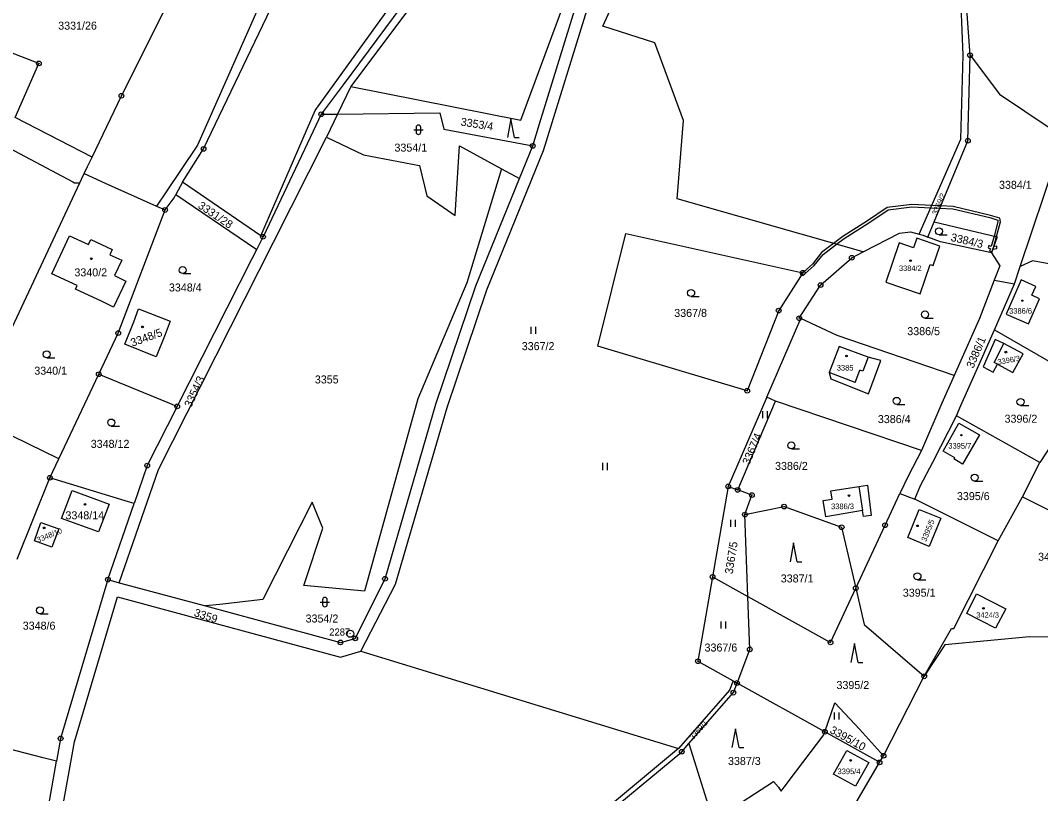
# Model space of a CAD drawing. Extents: x -644096 to -634268, y -1141430 to -1133463.
# Drawn here: x -642009.9 to -641793.2, y -1138233.1 to -1138068.7 of the extents above; entities that cross this region are included whole.
import ezdxf

# ---------------------------------------------------------------- set-up
doc = ezdxf.new("R2010")
doc.units = 0
for name, color, linetype in [('_CIVIL_CONSTRUCTION', 7, 'Continuous'), ('B_Hranice _3D', 7, 'Continuous'), ('M_Svah_Nasyp', 7, 'Continuous'), ('M_Svah_Zarez', 7, 'Continuous'), ('svrsek_osa_sjezdy', 7, 'Continuous'), ('svrsek_osa_VRT', 7, 'Continuous'), ('terminal_VRT', 7, 'Continuous')]:
    doc.layers.add(name, color=color, linetype=linetype)

msp = doc.modelspace()

# ---------------------------------------------------------------- linework, layer by layer
at = {"layer": '_CIVIL_CONSTRUCTION'}
for centre, radius in [((-641808.17, -1138076.12), 0.5), ((-641808.17, -1138076.12), 0.0303), ((-642006.01, -1138077.86), 0.5), ((-642006.01, -1138077.86), 0.0303), ((-641988.47, -1138084.75), 0.5), ((-641988.47, -1138084.75), 0.0303), ((-641946.03, -1138088.68), 0.5), ((-641946.03, -1138088.68), 0.0303), ((-641971.04, -1138096.06), 0.5), ((-641901.09, -1138095.41), 0.5), ((-641901.09, -1138095.41), 0.0303), ((-641808.65, -1138094.31), 0.5), ((-641808.65, -1138094.31), 0.0303), ((-641971.04, -1138096.06), 0.0303), ((-641979.2, -1138109.03), 0.5), ((-641979.2, -1138109.03), 0.0303), ((-641958.4, -1138114.73), 0.5), ((-641958.4, -1138114.73), 0.0303), ((-641833.3, -1138119.19), 0.5), ((-641833.3, -1138119.19), 0.0303), ((-641843.72, -1138122.37), 0.5), ((-641843.72, -1138122.37), 0.0303), ((-641839.94, -1138124.99), 0.5), ((-641839.94, -1138124.99), 0.0303), ((-641848.84, -1138130.43), 0.5), ((-641848.84, -1138130.43), 0.0303), ((-641844.46, -1138132.04), 0.5), ((-641844.46, -1138132.04), 0.0303), ((-641989.15, -1138135.21), 0.5), ((-641989.15, -1138135.21), 0.0303), ((-641993.29, -1138143.95), 0.5), ((-641993.29, -1138143.95), 0.0303), ((-641855.53, -1138147.46), 0.5), ((-641855.53, -1138147.46), 0.0303), ((-641976.63, -1138150.8), 0.5), ((-641976.63, -1138150.8), 0.0303), ((-641982.98, -1138163.35), 0.5), ((-641982.98, -1138163.35), 0.0303), ((-642003.68, -1138165.94), 0.5), ((-642003.68, -1138165.94), 0.0303), ((-641859.56, -1138167.79), 0.5), ((-641859.56, -1138167.79), 0.0303), ((-641857.55, -1138168.54), 0.5), ((-641857.55, -1138168.54), 0.0303), ((-641854.53, -1138169.62), 0.5), ((-641854.53, -1138169.62), 0.0303), ((-641847.69, -1138172.08), 0.5), ((-641856, -1138173.77), 0.5), ((-641856, -1138173.77), 0.0303), ((-641847.69, -1138172.08), 0.0303), ((-641835.46, -1138176.46), 0.5), ((-641826.24, -1138176.04), 0.5), ((-641835.46, -1138176.46), 0.0303), ((-641826.24, -1138176.04), 0.0303), ((-641862.89, -1138187.03), 0.5), ((-641991.36, -1138187.61), 0.5), ((-641991.36, -1138187.61), 0.0303), ((-641932.48, -1138187.43), 0.5), ((-641932.48, -1138187.43), 0.0303), ((-641862.89, -1138187.03), 0.0303), ((-641832.46, -1138189.43), 0.5), ((-641832.46, -1138189.43), 0.0303), ((-641939.88, -1138199.11), 0.75), ((-641939.88, -1138199.11), 0.03), ((-641938.79, -1138200.1), 0.5), ((-641941.94, -1138200.95), 0.5), ((-641941.94, -1138200.95), 0.0303), ((-641938.79, -1138200.1), 0.0303), ((-641854.98, -1138202.43), 0.5), ((-641837.81, -1138200.96), 0.5), ((-641837.81, -1138200.96), 0.0303), ((-641854.98, -1138202.43), 0.0303), ((-641865.99, -1138204.96), 0.5), ((-641865.99, -1138204.96), 0.0303), ((-641817.91, -1138208.16), 0.5), ((-641817.91, -1138208.16), 0.0303), ((-641857.68, -1138209.58), 0.5), ((-641857.68, -1138209.58), 0.0303), ((-641858.45, -1138211.63), 0.5), ((-641858.45, -1138211.63), 0.0303), ((-642001.39, -1138221.36), 0.5), ((-642001.39, -1138221.36), 0.0303), ((-641839.02, -1138219.95), 0.5), ((-641839.02, -1138219.95), 0.0303), ((-641869.44, -1138224.19), 0.5), ((-641869.44, -1138224.19), 0.0303), ((-641826.55, -1138225.04), 0.5), ((-641826.55, -1138225.04), 0.0303), ((-641827.42, -1138226.45), 0.5), ((-641827.42, -1138226.45), 0.0303)]:
    msp.add_circle(centre, radius, dxfattribs=at)
at = {"layer": 'B_Hranice _3D'}
for points in [[(-641843.6, -1138122.85), (-641843.19, -1138122.53), (-641841.31, -1138120.86), (-641839.4, -1138118.46), (-641836.57, -1138116.31), (-641834.95, -1138115.09), (-641829.72, -1138111.74), (-641825.6, -1138108.97), (-641820.54, -1138108.38), (-641816.52, -1138108.58), (-641814.62, -1138108.67), (-641814.42, -1138108.18), (-641816.3, -1138108.09), (-641820.56, -1138107.88), (-641825.78, -1138108.49), (-641830, -1138111.32), (-641835.23, -1138114.67), (-641837.17, -1138116.14), (-641839.76, -1138118.1), (-641841.67, -1138120.52), (-641843.51, -1138122.15), (-641843.77, -1138122.36), (-641843.72, -1138122.37), (-641844.04, -1138122.88)], [(-641814.42, -1138108.18), (-641814.62, -1138108.67), (-641811.83, -1138108.81), (-641803.98, -1138110.66), (-641802.31, -1138111.16), (-641802.25, -1138111.56), (-641803.08, -1138114.59), (-641802.59, -1138114.7), (-641801.73, -1138111.58), (-641801.87, -1138110.78), (-641803.86, -1138110.18), (-641811.75, -1138108.31)], [(-641803.08, -1138114.59), (-641803.7, -1138116.76), (-641804.21, -1138116.56), (-641804.35, -1138117.04), (-641803.86, -1138117.26), (-641803.97, -1138117.57), (-641804.06, -1138117.8), (-641803.6, -1138117.98), (-641803.51, -1138117.75), (-641803.33, -1138117.37), (-641803.14, -1138116.81), (-641802.59, -1138114.7)], [(-641803.14, -1138116.81), (-641803.33, -1138117.37), (-641802.46, -1138117.25), (-641802.5, -1138116.75)], [(-641844.12, -1138122.38), (-641844.1, -1138122.88), (-641844.04, -1138122.88), (-641843.72, -1138122.37), (-641843.77, -1138122.36)]]:
    msp.add_lwpolyline(points, close=True, dxfattribs=at)
at = {"layer": 'M_Svah_Nasyp'}
for p, q in [((-641803.05, -1138141.45), (-641801.03, -1138137.41)), ((-641829.84, -1138140.29), (-641830.96, -1138143.32)), ((-641832.56, -1138145.68), (-641831.58, -1138143.09)), ((-641830.96, -1138143.32), (-641831.58, -1138143.09)), ((-641802.38, -1138141.81), (-641803.05, -1138141.45)), ((-641832.56, -1138145.68), (-641838.11, -1138143.61)), ((-641831.82, -1138167.79), (-641831, -1138172.94))]:
    msp.add_line(p, q, dxfattribs=at)
at = {"layer": 'M_Svah_Zarez'}
for centre, radius in [((-641994.88, -1138119.4), 0.175), ((-641820.83, -1138119.8), 0.175), ((-641797.07, -1138128.3), 0.123), ((-641983.99, -1138133.87), 0.175), ((-641800.57, -1138139.25), 0.175), ((-641834.43, -1138140.08), 0.175), ((-641810.02, -1138156.89), 0.123), ((-641996.23, -1138171.62), 0.175), ((-641833.91, -1138169.73), 0.175), ((-642004.9, -1138176.6), 0.175), ((-641819.35, -1138176.17), 0.175), ((-641805.34, -1138193.69), 0.175), ((-641833.53, -1138226.05), 0.175)]:
    msp.add_circle(centre, radius, dxfattribs=at)
at = {"layer": 'svrsek_osa_sjezdy'}
for p, q in [((-641905.72, -1138089.64), (-641906.47, -1138093.64)), ((-641904.97, -1138093.64), (-641905.72, -1138089.64)), ((-641926.39, -1138091.98), (-641924.39, -1138091.98)), ((-641925.89, -1138091.48), (-641925.89, -1138092.48)), ((-641924.89, -1138092.48), (-641924.89, -1138091.48)), ((-641904.97, -1138093.64), (-641903.97, -1138093.64)), ((-641814.77, -1138114.31), (-641813.02, -1138114.31)), ((-641975.46, -1138122.55), (-641973.71, -1138122.55)), ((-641867.45, -1138127.43), (-641865.7, -1138127.43)), ((-641817.76, -1138131.99), (-641816.01, -1138131.99)), ((-641901.44, -1138135.34), (-641901.44, -1138133.84)), ((-641900.44, -1138135.34), (-641900.44, -1138133.84)), ((-642004.35, -1138140.47), (-642002.6, -1138140.47)), ((-641852.22, -1138153.29), (-641852.22, -1138151.79)), ((-641851.22, -1138153.29), (-641851.22, -1138151.79)), ((-641823.77, -1138150.36), (-641822.02, -1138150.36)), ((-641797.46, -1138150.58), (-641795.71, -1138150.58)), ((-641990.64, -1138154.97), (-641988.89, -1138154.97)), ((-641846.15, -1138159.82), (-641844.4, -1138159.82)), ((-641886.21, -1138164.31), (-641886.21, -1138162.81)), ((-641885.21, -1138164.31), (-641885.21, -1138162.81)), ((-641807.21, -1138166.67), (-641805.46, -1138166.67)), ((-641858.98, -1138176.39), (-641858.98, -1138174.89)), ((-641857.98, -1138176.39), (-641857.98, -1138174.89)), ((-641845.66, -1138179.81), (-641846.41, -1138183.81)), ((-641844.91, -1138183.81), (-641845.66, -1138179.81)), ((-641844.91, -1138183.81), (-641843.91, -1138183.81)), ((-641819.36, -1138187.64), (-641817.61, -1138187.64)), ((-641946.25, -1138192.38), (-641944.25, -1138192.38)), ((-641945.75, -1138191.88), (-641945.75, -1138192.88)), ((-641944.75, -1138192.88), (-641944.75, -1138191.88)), ((-642005.79, -1138194.88), (-642004.04, -1138194.88)), ((-641861.05, -1138197.98), (-641861.05, -1138196.48)), ((-641860.05, -1138197.98), (-641860.05, -1138196.48)), ((-641832.73, -1138201.21), (-641833.48, -1138205.21)), ((-641831.98, -1138205.21), (-641832.73, -1138201.21)), ((-641831.98, -1138205.21), (-641830.98, -1138205.21)), ((-641836.98, -1138217.36), (-641836.98, -1138215.86)), ((-641835.98, -1138217.36), (-641835.98, -1138215.86)), ((-641858.01, -1138219.31), (-641858.76, -1138223.31)), ((-641857.26, -1138223.31), (-641858.01, -1138219.31)), ((-641857.26, -1138223.31), (-641856.26, -1138223.31))]:
    msp.add_line(p, q, dxfattribs=at)
for centre in [(-641814.77, -1138113.56), (-641975.46, -1138121.8), (-641867.45, -1138126.68), (-641817.76, -1138131.24), (-642004.35, -1138139.72), (-641823.77, -1138149.61), (-641797.46, -1138149.83), (-641990.64, -1138154.22), (-641846.15, -1138159.07), (-641807.21, -1138165.92), (-641819.36, -1138186.89), (-642005.79, -1138194.13)]:
    msp.add_circle(centre, 0.75, dxfattribs=at)
for centre, start, end in [((-641925.39, -1138091.48), 0, 180), ((-641925.39, -1138092.48), 180, 359.9879), ((-641945.25, -1138191.88), 0, 180), ((-641945.25, -1138192.88), 180, 359.9879)]:
    msp.add_arc(centre, 0.5, start, end, dxfattribs=at)
at = {"layer": 'terminal_VRT'}
for p, q in [((-641939.74, -1138082.76), (-641942.56, -1138088.63)), ((-641958.85, -1138114.5), (-641947.32, -1138087.9)), ((-641946.03, -1138088.68), (-641942.56, -1138088.63)), ((-641942.56, -1138088.63), (-641944.93, -1138093.57)), ((-641903.92, -1138102.36), (-641901.09, -1138095.41)), ((-641907.72, -1138100.28), (-641903.92, -1138102.36)), ((-642014.38, -1138139.61), (-641997.34, -1138103.26)), ((-641975.48, -1138103.12), (-641976.91, -1138105.76)), ((-641958.85, -1138114.5), (-641975.48, -1138103.12)), ((-641976.91, -1138105.76), (-641959.74, -1138117.42)), ((-641981.02, -1138108.21), (-641979.2, -1138109.03)), ((-641817.17, -1138114.78), (-641815.83, -1138111.57)), ((-641959.74, -1138117.42), (-641958.4, -1138114.73)), ((-641958.4, -1138114.73), (-641958.85, -1138114.5)), ((-641798.77, -1138124.75), (-641797.53, -1138121.07)), ((-641803.06, -1138123.98), (-641798.77, -1138124.75)), ((-641803.02, -1138134.51), (-641798.77, -1138124.75)), ((-641851.34, -1138148.85), (-641844.15, -1138132.13)), ((-641803.02, -1138134.51), (-641782.96, -1138146.06)), ((-642001.8, -1138161.93), (-641993.29, -1138143.95)), ((-641851.34, -1138148.85), (-641859.56, -1138167.79)), ((-641857.55, -1138168.54), (-641849.49, -1138149.67)), ((-641849.49, -1138149.67), (-641851.34, -1138148.85)), ((-641818.51, -1138160.19), (-641849.49, -1138149.67)), ((-642001.8, -1138161.93), (-642020.55, -1138152.76)), ((-641793.38, -1138162.71), (-641811.08, -1138152.78)), ((-641786.52, -1138152.21), (-641793.38, -1138162.71)), ((-642003.68, -1138165.94), (-642001.8, -1138161.93)), ((-641797.03, -1138169.99), (-641793.38, -1138162.71)), ((-642010.64, -1138183.28), (-642003.68, -1138165.94)), ((-641859.56, -1138167.79), (-641862.89, -1138187.03)), ((-641859.56, -1138167.79), (-641857.55, -1138168.54)), ((-641823.1, -1138169.28), (-641819.92, -1138170.52)), ((-641991.36, -1138187.61), (-641985.77, -1138171.44)), ((-641802.18, -1138179.34), (-641819.92, -1138170.52)), ((-641802.18, -1138179.34), (-641797.03, -1138169.99)), ((-641797.03, -1138169.99), (-641776.77, -1138180.24)), ((-641855.38, -1138191.2), (-641856, -1138173.77)), ((-641991.36, -1138187.61), (-641988.94, -1138188.26)), ((-641988.94, -1138188.26), (-641970.62, -1138193.21)), ((-641937.58, -1138202.8), (-641930.24, -1138188.55)), ((-641862.89, -1138187.03), (-641855.38, -1138191.2)), ((-641941.94, -1138204.06), (-641937.58, -1138202.8)), ((-641937.58, -1138202.8), (-641870.14, -1138223.47)), ((-641826.55, -1138225.04), (-641817.91, -1138208.16)), ((-641858.5, -1138209.12), (-641857.68, -1138209.58)), ((-641839.02, -1138219.95), (-641857.68, -1138209.58)), ((-641867.9, -1138222.43), (-641862.55, -1138239.65)), ((-641827.42, -1138226.45), (-641826.55, -1138225.04)), ((-641834.87, -1138239.21), (-641827.42, -1138226.45))]:
    msp.add_line(p, q, dxfattribs=at)
for points in [[(-641947.32, -1138087.9), (-641931.32, -1138065.69), (-641905.05, -1137998.2)], [(-641930.24, -1138188.55), (-641919.26, -1138151.02), (-641910.83, -1138125.98), (-641898.78, -1138096.35), (-641889.27, -1138065.48), (-641880.76, -1138046.44), (-641867.75, -1138030.76), (-641854.03, -1138006.62)], [(-641830.87, -1138117.94), (-641870.41, -1138106.66), (-641869.03, -1138090), (-641875.16, -1138073.49), (-641886.21, -1138069.99), (-641878.37, -1138052.67), (-641871.07, -1138046.2), (-641866.55, -1138031.21), (-641854.03, -1138006.62)], [(-641905.76, -1138010.04), (-641927.5, -1138066.43), (-641939.74, -1138082.76)], [(-641939.4, -1138022.09), (-641943.82, -1138031.94), (-641955.88, -1138058.04), (-641972.31, -1138095.26), (-641979.13, -1138105.4), (-641981.02, -1138108.21)], [(-641975.48, -1138103.12), (-641971.04, -1138096.06), (-641953.44, -1138059.2), (-641941.72, -1138032.87), (-641937.34, -1138023.04)], [(-641939.74, -1138082.76), (-641903.63, -1138089.92), (-641893.99, -1138063.87), (-641885.76, -1138044.2), (-641875.37, -1138030.1)], [(-641818.97, -1138114.19), (-641810.14, -1138093.99), (-641809.67, -1138076.15), (-641810.29, -1138060.34), (-641808.81, -1138051.33), (-641801.93, -1138039.31), (-641794.28, -1138030.03)], [(-641901.09, -1138095.41), (-641899.64, -1138090.71), (-641891.61, -1138064.6), (-641883.03, -1138045.42), (-641872.18, -1138032.21)], [(-641808.17, -1138076.12), (-641809.28, -1138060.39), (-641807.85, -1138051.67), (-641801.11, -1138039.9), (-641795.33, -1138033.36)], [(-641994.7, -1138097.77), (-642011.02, -1138089.4), (-642006.01, -1138077.86), (-642017.6, -1138073.41), (-642011.34, -1138060.97), (-642010.38, -1138057.53), (-642004.62, -1138045.48)], [(-641994.7, -1138097.77), (-641988.47, -1138084.75), (-641975.27, -1138058.43)], [(-641928.91, -1138065.65), (-641941.39, -1138082.43), (-641946.03, -1138088.68)], [(-641815.83, -1138111.57), (-641808.65, -1138094.31), (-641808.17, -1138076.12)], [(-641808.17, -1138076.12), (-641801.93, -1138084.42), (-641785.57, -1138095.42), (-641779.35, -1138093.99)], [(-642030.27, -1138086.3), (-642028.36, -1138087.35), (-641998.79, -1138103.05), (-641998.42, -1138103.25), (-641997.34, -1138103.26)], [(-641946.03, -1138088.68), (-641947.72, -1138092.25), (-641958.4, -1138114.73)], [(-641942.56, -1138088.63), (-641920.85, -1138088.35), (-641919.98, -1138091.85), (-641901.09, -1138095.41)], [(-641988.94, -1138188.26), (-641980.62, -1138164.17), (-641956.17, -1138115.86), (-641944.93, -1138093.57)], [(-641944.93, -1138093.57), (-641937.07, -1138097.29), (-641925.13, -1138099.58), (-641923.57, -1138106.02), (-641917.55, -1138110.22), (-641916.66, -1138095.38), (-641907.72, -1138100.28)], [(-641996.37, -1138101.26), (-641995.68, -1138099.78), (-641994.7, -1138097.77)], [(-641797.53, -1138121.07), (-641789.82, -1138098.1), (-641781.59, -1138099.68)], [(-641997.34, -1138103.26), (-641996.97, -1138102.48), (-641996.37, -1138101.26)], [(-641996.37, -1138101.26), (-641991.91, -1138103.31), (-641981.02, -1138108.21)], [(-641907.72, -1138100.28), (-641915.08, -1138124.54), (-641925.5, -1138149.2), (-641936.86, -1138190.08), (-641949.75, -1138188.82), (-641945.66, -1138176.63), (-641947.99, -1138171.17), (-641958.46, -1138191.85), (-641967.58, -1138192.87), (-641970.62, -1138193.21)], [(-641970.62, -1138193.21), (-641941.94, -1138200.95), (-641938.79, -1138200.1), (-641932.48, -1138187.43), (-641921.66, -1138150.32), (-641913.19, -1138125.18), (-641903.92, -1138102.36)], [(-641979.2, -1138109.03), (-641977.3, -1138106.48), (-641976.91, -1138105.76)], [(-641993.29, -1138143.95), (-641989.15, -1138135.21), (-641979.2, -1138109.03)], [(-641815.83, -1138111.57), (-641802.44, -1138114.74), (-641803.6, -1138118.16)], [(-641990.92, -1138118.54), (-641988.42, -1138119.73), (-641989.95, -1138122.94), (-641987.55, -1138124.17), (-641990.17, -1138129.71), (-641992.59, -1138128.5), (-641998.23, -1138125.87), (-641997.85, -1138125.1), (-642003.25, -1138122.57), (-641999.49, -1138114.55), (-641995.49, -1138116.37), (-641994.98, -1138115.31), (-641990.42, -1138117.46), (-641990.92, -1138118.54)], [(-641848.84, -1138130.43), (-641855.53, -1138147.46), (-641887.23, -1138138.01), (-641881.32, -1138114.01), (-641843.72, -1138122.37), (-641848.84, -1138130.43)], [(-641830.87, -1138117.94), (-641823.14, -1138113.99), (-641820.84, -1138113.7), (-641818.97, -1138114.19)], [(-641820.19, -1138117.09), (-641823.27, -1138116.03), (-641826.07, -1138124.36), (-641818.77, -1138126.87), (-641816.69, -1138120.61), (-641816, -1138120.83), (-641814.63, -1138116.7), (-641819.49, -1138115.04), (-641820.19, -1138117.09)], [(-641818.97, -1138114.19), (-641818.17, -1138114.4), (-641817.17, -1138114.78)], [(-641803.6, -1138118.16), (-641814.48, -1138115.79), (-641817.17, -1138114.78)], [(-641976.63, -1138150.8), (-641960.7, -1138119.34), (-641959.74, -1138117.42)], [(-641844.15, -1138132.13), (-641844.46, -1138132.04), (-641839.94, -1138124.99), (-641833.3, -1138119.19), (-641830.87, -1138117.94)], [(-641803.6, -1138118.16), (-641801.87, -1138120.91), (-641803.06, -1138123.98)], [(-641789.88, -1138120.78), (-641794.89, -1138119.82), (-641797.53, -1138121.07)], [(-641800.52, -1138131.18), (-641795.79, -1138133.25), (-641793.42, -1138127.94), (-641795.09, -1138127.15), (-641794.24, -1138125.3), (-641797.35, -1138123.87), (-641800.52, -1138131.18)], [(-641803.06, -1138123.98), (-641806.21, -1138132.09), (-641811.55, -1138144.18)], [(-641987.78, -1138137.55), (-641985.86, -1138132.8), (-641984.82, -1138130.04), (-641978.12, -1138132.68), (-641979.17, -1138135.5), (-641981.1, -1138140.23), (-641987.78, -1138137.55)], [(-641811.55, -1138144.18), (-641836.42, -1138135.72), (-641844.15, -1138132.13)], [(-641811.08, -1138152.78), (-641810.12, -1138150.6), (-641807.18, -1138143.93), (-641803.02, -1138134.51)], [(-641802.38, -1138141.81), (-641799.1, -1138143.6), (-641796.92, -1138139.59), (-641801.03, -1138137.41), (-641802.83, -1138136.55), (-641805.43, -1138142.39)], [(-641838.11, -1138143.61), (-641837.74, -1138144.95), (-641829.79, -1138148.08), (-641827.13, -1138141), (-641829.84, -1138140.29), (-641836.01, -1138138.06), (-641838.11, -1138143.61)], [(-641805.43, -1138142.39), (-641803.26, -1138143.5), (-641802.38, -1138141.81)], [(-641993.29, -1138143.95), (-641978.27, -1138150.12), (-641976.63, -1138150.8)], [(-641811.55, -1138144.18), (-641814.15, -1138150.12), (-641818.51, -1138160.19)], [(-641976.63, -1138150.8), (-641982.98, -1138163.35), (-641985.77, -1138171.44)], [(-641819.92, -1138170.52), (-641818.72, -1138167.63), (-641816.08, -1138162.63), (-641811.08, -1138152.78)], [(-641809.77, -1138163.03), (-641811.6, -1138161.96), (-641811.45, -1138161.72), (-641813.92, -1138160.3), (-641810.55, -1138154.32), (-641806.17, -1138156.81), (-641809.77, -1138163.03)], [(-641818.51, -1138160.19), (-641821.34, -1138165.62), (-641823.1, -1138169.28)], [(-641985.77, -1138171.44), (-641987.68, -1138170.85), (-642003.68, -1138165.94)], [(-641998.95, -1138168.69), (-641991.11, -1138171.57), (-641993.34, -1138177.47), (-642001.21, -1138174.59), (-641998.95, -1138168.69)], [(-641856, -1138173.77), (-641854.53, -1138169.62), (-641857.55, -1138168.54)], [(-641830.8, -1138174.22), (-641831, -1138172.94), (-641838.82, -1138174.26), (-641839.37, -1138170.75), (-641837.48, -1138170.5), (-641837.77, -1138168.71), (-641831.82, -1138167.79), (-641829.95, -1138167.52), (-641829.21, -1138173.97), (-641830.8, -1138174.22)], [(-641832.46, -1138189.43), (-641826.24, -1138176.04), (-641823.1, -1138169.28)], [(-641856, -1138173.77), (-641847.69, -1138172.08), (-641835.46, -1138176.46), (-641832.46, -1138189.43)], [(-641821.42, -1138178.68), (-641818.96, -1138172.7), (-641814.41, -1138174.54), (-641816.9, -1138180.58), (-641821.42, -1138178.68)], [(-642001.75, -1138176.82), (-642003.25, -1138180.73), (-642006.98, -1138179.35), (-642005.57, -1138175.45), (-642001.75, -1138176.82)], [(-641817.91, -1138208.16), (-641812.13, -1138197.98), (-641811.65, -1138198.01), (-641802.18, -1138179.34)], [(-641991.36, -1138187.61), (-642001.39, -1138221.36), (-642002.24, -1138226.19)], [(-641862.89, -1138187.03), (-641865.99, -1138204.96), (-641858.5, -1138209.12)], [(-641855.38, -1138191.2), (-641837.81, -1138200.96), (-641832.46, -1138189.43)], [(-641832.46, -1138189.43), (-641830.65, -1138197.14), (-641817.91, -1138208.16)], [(-641800.6, -1138193.79), (-641802.77, -1138197.9), (-641808.84, -1138194.8), (-641806.78, -1138190.65), (-641800.6, -1138193.79)], [(-642032.8, -1138334.89), (-642026.25, -1138318.33), (-642008.27, -1138260.06), (-642001.29, -1138237.81), (-641998.47, -1138222.05), (-641989.32, -1138191.27), (-641941.94, -1138204.06)], [(-641857.68, -1138209.58), (-641854.98, -1138202.43), (-641855.38, -1138191.2)], [(-641787.38, -1138199.93), (-641795.58, -1138199.73), (-641813.56, -1138201.45), (-641817.91, -1138208.16)], [(-641858.5, -1138209.12), (-641859.32, -1138211.11), (-641870.14, -1138223.47)], [(-641867.9, -1138222.43), (-641858.45, -1138211.63), (-641857.68, -1138209.58)], [(-641839.02, -1138219.95), (-641836.91, -1138213.8), (-641831.68, -1138219.39), (-641826.55, -1138225.04)], [(-642002.24, -1138226.19), (-642005.1, -1138225.46), (-642024.27, -1138220.54)], [(-641862.55, -1138239.65), (-641860.65, -1138237.43), (-641849.92, -1138230.49), (-641848.91, -1138231.75), (-641848.64, -1138232.1), (-641848.31, -1138232.54), (-641847.67, -1138231.69), (-641845.24, -1138228.5), (-641839.27, -1138220.62), (-641839.02, -1138219.95)], [(-641827.42, -1138226.45), (-641827.55, -1138226.37), (-641839.02, -1138219.95)], [(-641870.14, -1138223.47), (-641883.72, -1138234.81), (-641892.26, -1138245.82), (-641902.9, -1138265.08)], [(-641893.2, -1138249.35), (-641891.44, -1138246.39), (-641883.01, -1138235.51), (-641869.44, -1138224.19), (-641867.9, -1138222.43)], [(-641837.17, -1138228.96), (-641834.33, -1138223.93), (-641829.72, -1138226.5), (-641832.51, -1138231.5), (-641837.17, -1138228.96)], [(-642016.61, -1138276.92), (-642011.13, -1138259.17), (-642004.21, -1138237.09), (-642002.24, -1138226.19)]]:
    msp.add_lwpolyline(points, dxfattribs=at)

# ---------------------------------------------------------------- texts
at = {"layer": '_CIVIL_CONSTRUCTION'}
msp.add_text('2287', height=1.5, dxfattribs=at).set_placement((-641944.33, -1138199.49))
at = {"layer": 'svrsek_osa_VRT'}
for s, height, p in [('3331/26', 1.7, (-642001.91, -1138070.69)), ('3354/1', 1.7, (-641930.47, -1138096.62)), ('3384/1', 1.7, (-641802.03, -1138104.53)), ('3340/2', 1.7, (-641998.47, -1138123.14)), ('3384/2', 1.14, (-641823.28, -1138121.98)), ('3348/4', 1.7, (-641978.39, -1138126.35)), ('3367/8', 1.7, (-641871.03, -1138131.76)), ('3386/6', 1.19, (-641799.88, -1138131.08)), ('3386/5', 1.7, (-641821.52, -1138135.64)), ('3367/2', 1.7, (-641903.43, -1138138.82)), ('3340/1', 1.7, (-642006.99, -1138144.04)), ('3385', 1.19, (-641836.49, -1138143.16)), ('3355', 1.7, (-641947.39, -1138145.9)), ('3386/4', 1.7, (-641827.77, -1138154.33)), ('3396/2', 1.7, (-641800.85, -1138154.25)), ('3348/12', 1.7, (-641995, -1138159.59)), ('3395/7', 1.19, (-641812.8, -1138159.76)), ('3386/2', 1.7, (-641849.61, -1138164.28)), ('3395/6', 1.7, (-641810.97, -1138170.7)), ('3386/3', 1.19, (-641837.71, -1138172.62)), ('3348/14', 1.7, (-642000.37, -1138174.78)), ('3424/1', 1.7, (-641793.73, -1138183.59)), ('3387/1', 1.7, (-641848.4, -1138188.2)), ('3395/1', 1.7, (-641822.47, -1138191.23)), ('3354/2', 1.7, (-641949.35, -1138196.72)), ('3424/3', 1.14, (-641806.86, -1138195.7)), ('3348/6', 1.7, (-642009.45, -1138198.24)), ('3367/6', 1.7, (-641864.59, -1138202.89)), ('3395/2', 1.7, (-641836.56, -1138210.86)), ('3387/3', 1.7, (-641859.61, -1138227)), ('3395/4', 1.19, (-641836.33, -1138228.95))]:
    msp.add_text(s, height=height, dxfattribs=at).set_placement(p)
for s, height, rotation, p in [('3353/4', 1.7, 351, (-641916.5, -1138091.06)), ('3369/2', 1.14, 67, (-641815.26, -1138110.2)), ('3331/28', 1.7, 326, (-641972.36, -1138108.48)), ('3384/3', 1.7, 347, (-641812.39, -1138115.59)), ('3348/5', 1.7, 20, (-641986.16, -1138138.12)), ('3386/1', 1.7, 67, (-641807.49, -1138142.82)), ('3396/3', 1.14, 10, (-641802.23, -1138141.92)), ('3354/3', 1.7, 65, (-641973.68, -1138151.14)), ('3367/4', 1.7, 67, (-641855.09, -1138163.34)), ('3395/5', 1.19, 68, (-641817.51, -1138179.63)), ('3348/10', 1.14, 22, (-642006.22, -1138179.76)), ('3367/5', 1.7, 81, (-641858.63, -1138186.51)), ('3359', 1.7, 342, (-641973.2, -1138195.32)), ('3369/1', 1.14, 48, (-641867.04, -1138221.72)), ('3395/10', 1.7, 331, (-641838.14, -1138220.08))]:
    msp.add_text(s, height=height, rotation=rotation, dxfattribs=at).set_placement(p)

doc.saveas('drawing.dxf')
